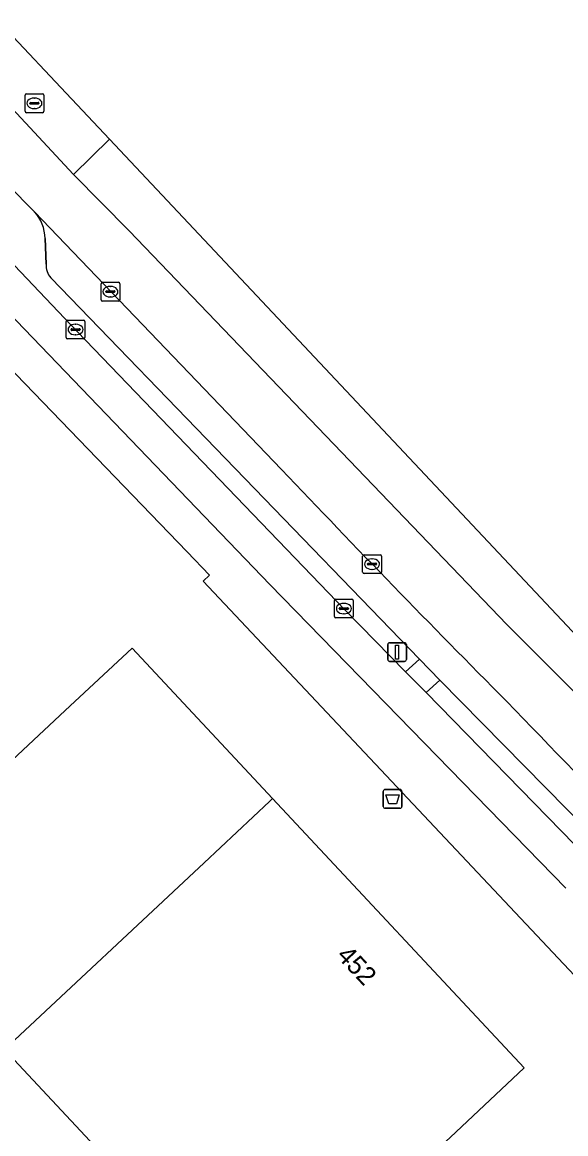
# Model space of a CAD drawing. Extents: x 162661 to 163484, y 380247 to 381230.
# Drawn here: x 163175.8 to 163204.8, y 381140.7 to 381199.9 of the extents above; entities that cross this region are included whole.
import ezdxf

# ---------------------------------------------------------------- set-up
doc = ezdxf.new("R2010")
doc.units = 0
for name, color, linetype in [('IMGEO_Afvalbak', 7, 'Continuous'), ('IMGEO_Berm_open', 7, 'Continuous'), ('IMGEO_Erf', 7, 'Continuous'), ('IMGEO_Fietspad_gesloten', 7, 'Continuous'), ('IMGEO_Kolk', 7, 'Continuous'), ('IMGEO_Lichtmast', 7, 'Continuous'), ('IMGEO_Pand', 7, 'Continuous'), ('IMGEO_Pand_nummerreeks', 7, 'Continuous'), ('IMGEO_Parkeervlak_open', 7, 'Continuous'), ('IMGEO_Rijbaan_lokaal_gesloten', 7, 'Continuous'), ('IMGEO_Rioolput', 7, 'Continuous'), ('IMGEO_Voetpad_open', 7, 'Continuous')]:
    doc.layers.add(name, color=color, linetype=linetype)

msp = doc.modelspace()

# ---------------------------------------------------------------- linework, layer by layer
at = {"layer": 'IMGEO_Afvalbak'}
for p, q in [((163195.065, 381158.112), (163195.065, 381158.912)), ((163195.065, 381158.912), (163195.065, 381158.112)), ((163195.165, 381159.012), (163195.955, 381159.012)), ((163195.955, 381159.012), (163195.165, 381159.012)), ((163196.055, 381158.912), (163196.055, 381158.112)), ((163196.055, 381158.112), (163196.055, 381158.912)), ((163195.955, 381158.012), (163195.165, 381158.012)), ((163195.165, 381158.012), (163195.955, 381158.012))]:
    msp.add_line(p, q, dxfattribs=at)
msp.add_lwpolyline([(163195.208, 381158.726), (163195.912, 381158.726), (163195.763, 381158.256), (163195.357, 381158.256), (163195.208, 381158.726)], dxfattribs=at)
for centre, start, end in [((163195.165, 381158.912), 90, 180), ((163195.165, 381158.912), 90, 180), ((163195.955, 381158.912), 0, 90), ((163195.955, 381158.912), 360, 90), ((163195.165, 381158.112), 180, 270), ((163195.165, 381158.112), 180, 270), ((163195.955, 381158.112), 270, 0), ((163195.955, 381158.112), 270, 0)]:
    msp.add_arc(centre, 0.1, start, end, dxfattribs=at)
at = {"layer": 'IMGEO_Berm_open'}
for points in [[(163166.232, 381199.805), (163164.651, 381198.209), (163178.747, 381183.413), (163193.035, 381168.573), (163196.244, 381165.283), (163196.998, 381165.958), (163177.33, 381186.268)], [(163176.47, 381189.787), (163175.05, 381191.223), (163174.688, 381190.88), (163166.232, 381199.805)], [(163177.087, 381187), (163177.033, 381188.364)], [(163211.602, 381151.113), (163198.075, 381164.83), (163197.359, 381164.18), (163205.99, 381155.343), (163211.799, 381149.501), (163215.395, 381145.9), (163219.744, 381141.388), (163234.1, 381126.005), (163246.857, 381112.468), (163254.065, 381104.768)]]:
    msp.add_lwpolyline(points, dxfattribs=at)
for centre, radius, start, end in [((163174.83, 381188.315), 2.203, 1.2639, 41.90786), ((163178.096, 381186.929), 1.012, 175.96151, 220.76744)]:
    msp.add_arc(centre, radius, start, end, dxfattribs=at)
at = {"layer": 'IMGEO_Erf'}
for points in [[(163185.468, 381170.109), (163185.803, 381170.433), (163184.607, 381171.672), (163174.993, 381181.631), (163172.387, 381184.371), (163170.634, 381181.219), (163168.737, 381177.81), (163167.586, 381173.451), (163158.896, 381140.547), (163152.265, 381116.648), (163171.519, 381109.536), (163213.453, 381140.413), (163207.843, 381146.366)], [(163181.665, 381166.536), (163189.159, 381158.528), (163202.583, 381144.183), (163198.932, 381140.767), (163188.295, 381130.814), (163174.872, 381145.158), (163174.102, 381145.989), (163167.364, 381153.198), (163178.103, 381163.214)]]:
    msp.add_lwpolyline(points, close=True, dxfattribs=at)
at = {"layer": 'IMGEO_Fietspad_gesloten'}
msp.add_lwpolyline([(163234.1, 381126.005), (163219.744, 381141.388), (163215.395, 381145.9), (163211.799, 381149.501), (163205.99, 381155.343), (163197.359, 381164.18), (163196.244, 381165.283), (163193.035, 381168.573), (163178.747, 381183.413), (163164.651, 381198.209), (163163.242, 381196.786), (163167.194, 381192.6), (163189.021, 381169.931), (163204.799, 381153.749)], dxfattribs=at)
at = {"layer": 'IMGEO_Kolk'}
for p, q in [((163180.013, 381185.102), (163180.013, 381185.954)), ((163180.088, 381186.028), (163180.94, 381186.028)), ((163181.014, 381185.954), (163181.014, 381185.102)), ((163180.272, 381185.522), (163180.272, 381185.534)), ((163180.71, 381185.485), (163180.312, 381185.485)), ((163180.315, 381185.571), (163180.713, 381185.571)), ((163180.501, 381185.808), (163180.526, 381185.808)), ((163180.756, 381185.534), (163180.756, 381185.522)), ((163180.94, 381185.028), (163180.088, 381185.028)), ((163180.524, 381185.248), (163180.499, 381185.248)), ((163178.154, 381183.085), (163178.154, 381183.937)), ((163178.229, 381184.011), (163179.081, 381184.011)), ((163178.642, 381183.791), (163178.667, 381183.791)), ((163179.155, 381183.937), (163179.155, 381183.085)), ((163179.081, 381183.011), (163178.229, 381183.011)), ((163178.413, 381183.505), (163178.413, 381183.517)), ((163178.851, 381183.468), (163178.453, 381183.468)), ((163178.456, 381183.554), (163178.854, 381183.554)), ((163178.665, 381183.231), (163178.64, 381183.231)), ((163178.897, 381183.517), (163178.897, 381183.505)), ((163193.966, 381170.593), (163193.966, 381171.445)), ((163194.041, 381171.519), (163194.893, 381171.519)), ((163194.454, 381171.299), (163194.479, 381171.299)), ((163194.967, 381171.445), (163194.967, 381170.593)), ((163194.225, 381171.013), (163194.225, 381171.025)), ((163194.663, 381170.976), (163194.265, 381170.976)), ((163194.268, 381171.062), (163194.666, 381171.062)), ((163194.477, 381170.739), (163194.452, 381170.739)), ((163194.709, 381171.025), (163194.709, 381171.013)), ((163194.893, 381170.519), (163194.041, 381170.519)), ((163192.462, 381168.223), (163192.462, 381169.075)), ((163192.537, 381169.149), (163193.389, 381169.149)), ((163192.95, 381168.929), (163192.975, 381168.929)), ((163193.463, 381169.075), (163193.463, 381168.223)), ((163192.721, 381168.643), (163192.721, 381168.655)), ((163193.159, 381168.606), (163192.761, 381168.606)), ((163192.764, 381168.692), (163193.162, 381168.692)), ((163192.973, 381168.369), (163192.948, 381168.369)), ((163193.205, 381168.655), (163193.205, 381168.643)), ((163193.389, 381168.149), (163192.537, 381168.149))]:
    msp.add_line(p, q, dxfattribs=at)
for points in [[(163180.013, 381185.102), (163180.013, 381185.954)], [(163180.088, 381186.028), (163180.94, 381186.028)], [(163181.014, 381185.954), (163181.014, 381185.102)], [(163180.94, 381185.028), (163180.088, 381185.028)], [(163178.154, 381183.085), (163178.154, 381183.937)], [(163178.229, 381184.011), (163179.081, 381184.011)], [(163179.155, 381183.937), (163179.155, 381183.085)], [(163179.081, 381183.011), (163178.229, 381183.011)], [(163193.966, 381170.593), (163193.966, 381171.445)], [(163194.041, 381171.519), (163194.893, 381171.519)], [(163194.967, 381171.445), (163194.967, 381170.593)], [(163194.893, 381170.519), (163194.041, 381170.519)], [(163192.462, 381168.223), (163192.462, 381169.075)], [(163192.537, 381169.149), (163193.389, 381169.149)], [(163193.463, 381169.075), (163193.463, 381168.223)], [(163193.389, 381168.149), (163192.537, 381168.149)]]:
    msp.add_lwpolyline(points, dxfattribs=at)
for centre, radius, start, end in [((163180.09, 381185.952), 0.0765, 91.55205, 178.44795), ((163180.09, 381185.952), 0.0765, 91.55205, 178.44795), ((163180.938, 381185.952), 0.0765, 1.55205, 88.44795), ((163180.938, 381185.952), 0.0765, 1.55205, 88.44795), ((163180.312, 381185.531), 0.0403, 85.87752, 175.75265), ((163180.309, 381185.521), 0.0366, 178.93798, 274.71019), ((163180.713, 381185.528), 0.043, 264.86636, 352.45326), ((163180.717, 381185.533), 0.0386, 1.73085, 96.63898), ((163180.09, 381185.104), 0.0765, 181.55205, 268.44795), ((163180.09, 381185.104), 0.0765, 181.55205, 268.44795), ((163180.938, 381185.104), 0.0765, 271.55205, 358.44795), ((163180.938, 381185.104), 0.0765, 271.55205, 358.44795), ((163178.231, 381183.935), 0.0765, 91.55205, 178.44795), ((163178.231, 381183.935), 0.0765, 91.55205, 178.44795), ((163179.079, 381183.935), 0.0765, 1.55205, 88.44795), ((163179.079, 381183.935), 0.0765, 1.55205, 88.44795), ((163178.231, 381183.087), 0.0765, 181.55205, 268.44795), ((163178.231, 381183.087), 0.0765, 181.55205, 268.44795), ((163178.453, 381183.514), 0.0403, 85.87752, 175.75265), ((163178.45, 381183.504), 0.0366, 178.93798, 274.71019), ((163178.854, 381183.511), 0.043, 264.86636, 352.45326), ((163178.858, 381183.516), 0.0386, 1.73085, 96.63898), ((163179.079, 381183.087), 0.0765, 271.55205, 358.44795), ((163179.079, 381183.087), 0.0765, 271.55205, 358.44795), ((163194.043, 381171.443), 0.0765, 91.55205, 178.44795), ((163194.043, 381171.443), 0.0765, 91.55205, 178.44795), ((163194.891, 381171.443), 0.0765, 1.55205, 88.44795), ((163194.891, 381171.443), 0.0765, 1.55205, 88.44795), ((163194.043, 381170.595), 0.0765, 181.55205, 268.44795), ((163194.043, 381170.595), 0.0765, 181.55205, 268.44795), ((163194.265, 381171.022), 0.0403, 85.87752, 175.75265), ((163194.262, 381171.012), 0.0366, 178.93798, 274.71019), ((163194.666, 381171.019), 0.043, 264.86636, 352.45326), ((163194.67, 381171.024), 0.0386, 1.73085, 96.63898), ((163194.891, 381170.595), 0.0765, 271.55205, 358.44795), ((163194.891, 381170.595), 0.0765, 271.55205, 358.44795), ((163192.539, 381169.073), 0.0765, 91.55205, 178.44795), ((163192.539, 381169.073), 0.0765, 91.55205, 178.44795), ((163193.387, 381169.073), 0.0765, 1.55205, 88.44795), ((163193.387, 381169.073), 0.0765, 1.55205, 88.44795), ((163192.539, 381168.225), 0.0765, 181.55205, 268.44795), ((163192.539, 381168.225), 0.0765, 181.55205, 268.44795), ((163192.761, 381168.652), 0.0403, 85.87752, 175.75265), ((163192.758, 381168.642), 0.0366, 178.93798, 274.71019), ((163193.162, 381168.649), 0.043, 264.86636, 352.45326), ((163193.166, 381168.654), 0.0386, 1.73085, 96.63898), ((163193.387, 381168.225), 0.0765, 271.55205, 358.44795), ((163193.387, 381168.225), 0.0765, 271.55205, 358.44795)]:
    msp.add_arc(centre, radius, start, end, dxfattribs=at)
for centre, major_axis, ratio, start_param, end_param in [((163180.5, 381185.528), (-0.387, 0.002), 0.722429, 4.712389, 7.853982), ((163180.525, 381185.528), (-0.39, 0.002), 0.717154, 1.570796, 4.712389), ((163178.641, 381183.511), (-0.387, 0.002), 0.722429, 4.712389, 7.853982), ((163178.666, 381183.511), (-0.39, 0.002), 0.717154, 1.570796, 4.712389), ((163194.453, 381171.019), (-0.387, 0.002), 0.722429, 4.712389, 7.853982), ((163194.478, 381171.019), (-0.39, 0.002), 0.717154, 1.570796, 4.712389), ((163192.949, 381168.649), (-0.387, 0.002), 0.722429, 4.712389, 7.853982), ((163192.974, 381168.649), (-0.39, 0.002), 0.717154, 1.570796, 4.712389)]:
    msp.add_ellipse(centre, major_axis=major_axis, ratio=ratio, start_param=start_param, end_param=end_param, dxfattribs=at)
at = {"layer": 'IMGEO_Lichtmast'}
for p, q in [((163195.306, 381165.932), (163195.306, 381166.732)), ((163195.306, 381166.732), (163195.306, 381165.932)), ((163195.406, 381166.832), (163196.196, 381166.832)), ((163196.196, 381166.832), (163195.406, 381166.832)), ((163196.296, 381166.732), (163196.296, 381165.932)), ((163196.296, 381165.932), (163196.296, 381166.732)), ((163196.196, 381165.832), (163195.406, 381165.832)), ((163195.406, 381165.832), (163196.196, 381165.832))]:
    msp.add_line(p, q, dxfattribs=at)
msp.add_lwpolyline([(163195.726, 381166.707), (163195.876, 381166.707), (163195.876, 381165.957), (163195.726, 381165.957), (163195.726, 381166.707)], dxfattribs=at)
for centre, start, end in [((163195.406, 381166.732), 90, 180), ((163195.406, 381166.732), 90, 180), ((163196.196, 381166.732), 0, 90), ((163196.196, 381166.732), 360, 90), ((163195.406, 381165.932), 180, 270), ((163195.406, 381165.932), 180, 270), ((163196.196, 381165.932), 270, 0), ((163196.196, 381165.932), 270, 0)]:
    msp.add_arc(centre, 0.1, start, end, dxfattribs=at)
at = {"layer": 'IMGEO_Pand'}
for points in [[(163188.999, 381158.378), (163189.159, 381158.528), (163181.665, 381166.536), (163178.103, 381163.214), (163167.364, 381153.198), (163174.102, 381145.989), (163174.872, 381145.158), (163185.509, 381155.112)], [(163188.999, 381158.378), (163185.509, 381155.112), (163174.872, 381145.158), (163188.295, 381130.814), (163198.932, 381140.767), (163202.583, 381144.183), (163189.159, 381158.528)]]:
    msp.add_lwpolyline(points, close=True, dxfattribs=at)
at = {"layer": 'IMGEO_Parkeervlak_open'}
for points in [[(163189.642, 381176.061), (163176.47, 381189.787)], [(163177.033, 381188.364), (163177.087, 381187)], [(163177.33, 381186.268), (163196.998, 381165.958), (163198.075, 381164.83), (163211.602, 381151.113)]]:
    msp.add_lwpolyline(points, dxfattribs=at)
for centre, radius, start, end in [((163174.83, 381188.315), 2.203, 1.2639, 41.90786), ((163178.096, 381186.929), 1.012, 175.96151, 220.76744), ((163693.816, 381653.982), 694.694, 223.468766, 224.889553), ((163626.709, 381572.111), 589.467, 223.855007, 225.867058)]:
    msp.add_arc(centre, radius, start, end, dxfattribs=at)
at = {"layer": 'IMGEO_Rijbaan_lokaal_gesloten'}
for points in [[(163178.553, 381191.775), (163173.409, 381197.28), (163158.672, 381212.762), (163158.127, 381209.048), (163158.844, 381208.284), (163163.154, 381203.744), (163166.594, 381200.148), (163175.05, 381191.223), (163176.47, 381189.787), (163189.642, 381176.061)], [(163216.248, 381149.035), (163221.2, 381143.841), (163223.334, 381146.17), (163218.198, 381151.298), (163209.449, 381160.031), (163201.659, 381167.809), (163181.508, 381188.764), (163178.553, 381191.775)]]:
    msp.add_lwpolyline(points, dxfattribs=at)
for points in [[(163180.456, 381193.658), (163177.874, 381196.4), (163175.331, 381199.101), (163173.409, 381197.28), (163178.553, 381191.775)], [(163205.425, 381167.139), (163180.456, 381193.658), (163178.553, 381191.775), (163181.508, 381188.764), (163201.659, 381167.809), (163209.449, 381160.031), (163218.198, 381151.298), (163223.334, 381146.17), (163219.883, 381150.574), (163214.011, 381157.42)]]:
    msp.add_lwpolyline(points, close=True, dxfattribs=at)
for centre, radius, start, end in [((163693.816, 381653.982), 694.694, 223.468766, 224.889553), ((163626.709, 381572.111), 589.467, 223.855007, 225.867058)]:
    msp.add_arc(centre, radius, start, end, dxfattribs=at)
at = {"layer": 'IMGEO_Rioolput'}
for p, q in [((163176.035, 381196.062), (163176.887, 381196.062)), ((163175.96, 381195.136), (163175.96, 381195.988)), ((163176.219, 381195.556), (163176.219, 381195.568)), ((163176.657, 381195.519), (163176.259, 381195.519)), ((163176.262, 381195.605), (163176.66, 381195.605)), ((163176.448, 381195.842), (163176.473, 381195.842)), ((163176.703, 381195.568), (163176.703, 381195.556)), ((163176.961, 381195.988), (163176.961, 381195.136)), ((163176.887, 381195.062), (163176.035, 381195.062)), ((163176.471, 381195.282), (163176.446, 381195.282))]:
    msp.add_line(p, q, dxfattribs=at)
for points in [[(163176.035, 381196.062), (163176.887, 381196.062)], [(163175.96, 381195.136), (163175.96, 381195.988)], [(163176.961, 381195.988), (163176.961, 381195.136)], [(163176.887, 381195.062), (163176.035, 381195.062)]]:
    msp.add_lwpolyline(points, dxfattribs=at)
for centre, radius, start, end in [((163176.037, 381195.986), 0.0765, 91.55205, 178.44795), ((163176.037, 381195.986), 0.0765, 91.55205, 178.44795), ((163176.885, 381195.986), 0.0765, 1.55205, 88.44795), ((163176.885, 381195.986), 0.0765, 1.55205, 88.44795), ((163176.259, 381195.565), 0.0403, 85.87752, 175.75265), ((163176.256, 381195.555), 0.0366, 178.93798, 274.71019), ((163176.66, 381195.562), 0.043, 264.86636, 352.45326), ((163176.664, 381195.567), 0.0386, 1.73085, 96.63898), ((163176.037, 381195.138), 0.0765, 181.55205, 268.44795), ((163176.037, 381195.138), 0.0765, 181.55205, 268.44795), ((163176.885, 381195.138), 0.0765, 271.55205, 358.44795), ((163176.885, 381195.138), 0.0765, 271.55205, 358.44795)]:
    msp.add_arc(centre, radius, start, end, dxfattribs=at)
for centre, major_axis, ratio, start_param, end_param in [((163176.447, 381195.562), (-0.387, 0.002), 0.722429, 4.712389, 7.853982), ((163176.472, 381195.562), (-0.39, 0.002), 0.717154, 1.570796, 4.712389)]:
    msp.add_ellipse(centre, major_axis=major_axis, ratio=ratio, start_param=start_param, end_param=end_param, dxfattribs=at)
at = {"layer": 'IMGEO_Voetpad_open'}
for points in [[(163153.843, 381204.372), (163153.632, 381203.127), (163161.496, 381194.76), (163161.643, 381194.904), (163164.41, 381191.978), (163165.968, 381191.113), (163172.387, 381184.371), (163174.993, 381181.631), (163184.607, 381171.672), (163185.803, 381170.433), (163185.468, 381170.109), (163207.843, 381146.366), (163213.453, 381140.413)], [(163204.799, 381153.749), (163189.021, 381169.931), (163167.194, 381192.6), (163163.242, 381196.786), (163159.652, 381200.629), (163155.766, 381204.698)]]:
    msp.add_lwpolyline(points, dxfattribs=at)
msp.add_lwpolyline([(163197.359, 381164.18), (163198.075, 381164.83), (163196.998, 381165.958), (163196.244, 381165.283)], close=True, dxfattribs=at)

# ---------------------------------------------------------------- texts
at = {"layer": 'IMGEO_Pand_nummerreeks'}
msp.add_text('452', height=1, rotation=313.1004, dxfattribs=at).set_placement((163192.533, 381150.123))

doc.saveas('drawing.dxf')
